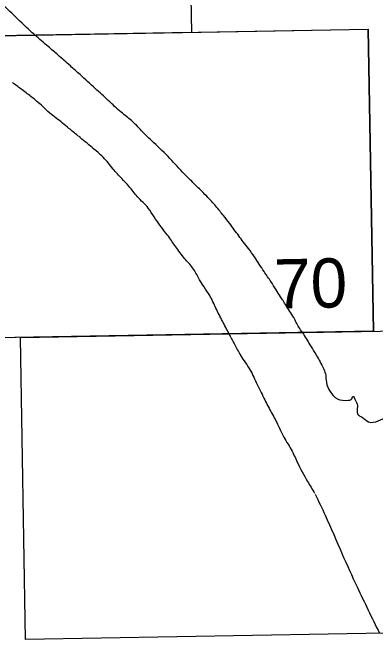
# Model space of a CAD drawing. Extents: x 3903937 to 3942190, y 260677 to 286651.
# Drawn here: x 3929427 to 3930291, y 263758 to 265249 of the extents above; entities that cross this region are included whole.
import ezdxf

# ---------------------------------------------------------------- set-up
doc = ezdxf.new("R2010")
doc.units = 0
doc.layers.add('V-ANNO-NPLT', color=7, linetype='Continuous')

msp = doc.modelspace()

# ---------------------------------------------------------------- linework, layer by layer
at = {"layer": 'V-ANNO-NPLT'}
for p, q in [((3929840.5, 265919.5), (3929853, 265201.4)), ((3929013.6, 265187), (3930272.8, 265208.8)), ((3930272.8, 265208.8), (3930285.5, 264490.8)), ((3930273, 265208.8), (3930285.5, 264490.8)), ((3929853, 265201.4), (3928593.8, 265180)), ((3930285.5, 264490.8), (3929025.7, 264469))]:
    msp.add_line(p, q, dxfattribs=at)
for points in [[(3929014.4, 265186.7), (3930273, 265208.8), (3930286, 264491.1), (3929026.7, 264468.9), (3929014.4, 265186.7)], [(3929458, 263758.1), (3929445.6, 264476.1), (3930707, 264498.3), (3930718.4, 263780.3)], [(3930718.4, 263780.3), (3929458, 263758.1)]]:
    msp.add_lwpolyline(points, dxfattribs=at)
for points in [[(3929480.6, 265194.6), (3929453.6, 265219.3), (3929415.7, 265255.9), (3929373.3, 265295.2), (3929324.8, 265343.5), (3929290.7, 265382.8), (3929253.5, 265431.7), (3929230, 265462.3), (3929212, 265484.4), (3929208, 265500.6), (3929230.7, 265536.9)], [(3929564.5, 265121.6), (3929535.2, 265147.6), (3929511.8, 265167.7), (3929480.1, 265195)], [(3929734.1, 264967.1), (3929710, 264991.7), (3929685.4, 265011.5), (3929654.6, 265039.6), (3929623.7, 265068), (3929587.4, 265101.1), (3929564.5, 265121.6)], [(3929582.4, 264955.9), (3929561.1, 264973.3), (3929530.9, 264997.6), (3929515.4, 265009.6), (3929498.8, 265025), (3929470.7, 265048.9), (3929447, 265066.7), (3929426.8, 265082.2)], [(3929847, 264853.4), (3929831.6, 264869.3), (3929796.9, 264906.2), (3929758.1, 264943.9), (3929732, 264969.2)], [(3929686.9, 264853.8), (3929666.5, 264876.5), (3929642.7, 264904.5), (3929616.2, 264927.7), (3929584, 264954.6)], [(3929840.8, 264658.4), (3929831.1, 264670.1), (3929819.9, 264685.2), (3929810.7, 264698), (3929802.8, 264709.7), (3929792.4, 264723.6), (3929764, 264762.7), (3929749.9, 264783.7), (3929724.4, 264810.5), (3929703.6, 264835.9), (3929686.6, 264854.1)], [(3929988.6, 264687.4), (3929975.8, 264703.5), (3929965.5, 264717.7), (3929954.3, 264732.3), (3929943.6, 264747.5), (3929929.1, 264765.7), (3929910.6, 264788.2), (3929889.2, 264811.9), (3929871.9, 264829.2), (3929847, 264853.4)], [(3930116.9, 264487.9), (3930108.5, 264500.4), (3930096.1, 264523.3), (3930086.8, 264538.2), (3930078.2, 264551.8), (3930070.8, 264563.6), (3930064.6, 264572.9), (3930054.1, 264589.6), (3930042.3, 264608.2), (3930025.6, 264632.9), (3930002.8, 264667.6), (3929988.6, 264687.4)], [(3929942.1, 264484.8), (3929926.4, 264515.2), (3929911, 264545.6), (3929896.1, 264575.8), (3929882.7, 264596.2), (3929872.2, 264612.9), (3929857.6, 264638.5), (3929838.6, 264661)], [(3930116.9, 264487.9), (3930134.6, 264458.8), (3930146.3, 264439.8), (3930162.8, 264410.6), (3930172.7, 264382.4), (3930173.1, 264374.4), (3930194, 264334.4), (3930199.9, 264329.9), (3930225.4, 264326.7), (3930232.8, 264328.5), (3930237, 264336.1), (3930243.5, 264326.1), (3930247.8, 264314.7), (3930247.1, 264299.7), (3930250, 264291.6), (3930257.6, 264287.1), (3930274.5, 264275.2), (3930296.9, 264277.7), (3930318, 264289), (3930339.2, 264308.8), (3930354.3, 264328.4), (3930366.2, 264357), (3930381.2, 264395.3), (3930388.3, 264433), (3930405, 264483.5), (3930408.3, 264493.1)], [(3929942.1, 264484.8), (3929954.3, 264461.6), (3929967.9, 264436.2), (3929978, 264420.5), (3929990.2, 264402.3), (3930007.1, 264369.1), (3930025.3, 264331.6), (3930041.5, 264300.3), (3930057.7, 264270.1), (3930070, 264243.7), (3930090.3, 264209.6), (3930104.3, 264179.9), (3930129.1, 264133.9), (3930145.9, 264105.9)], [(3930147.3, 264103.3), (3930170.8, 264053.8), (3930211.4, 263961.2), (3930247.1, 263883.1), (3930273.4, 263828.1), (3930300.1, 263772.9)]]:
    msp.add_spline(points, degree=3, dxfattribs=at)

# ---------------------------------------------------------------- texts
msp.add_text('70', height=117, rotation=1.0084, dxfattribs=at).set_placement((3930050.3, 264544.9))

doc.saveas('drawing.dxf')
